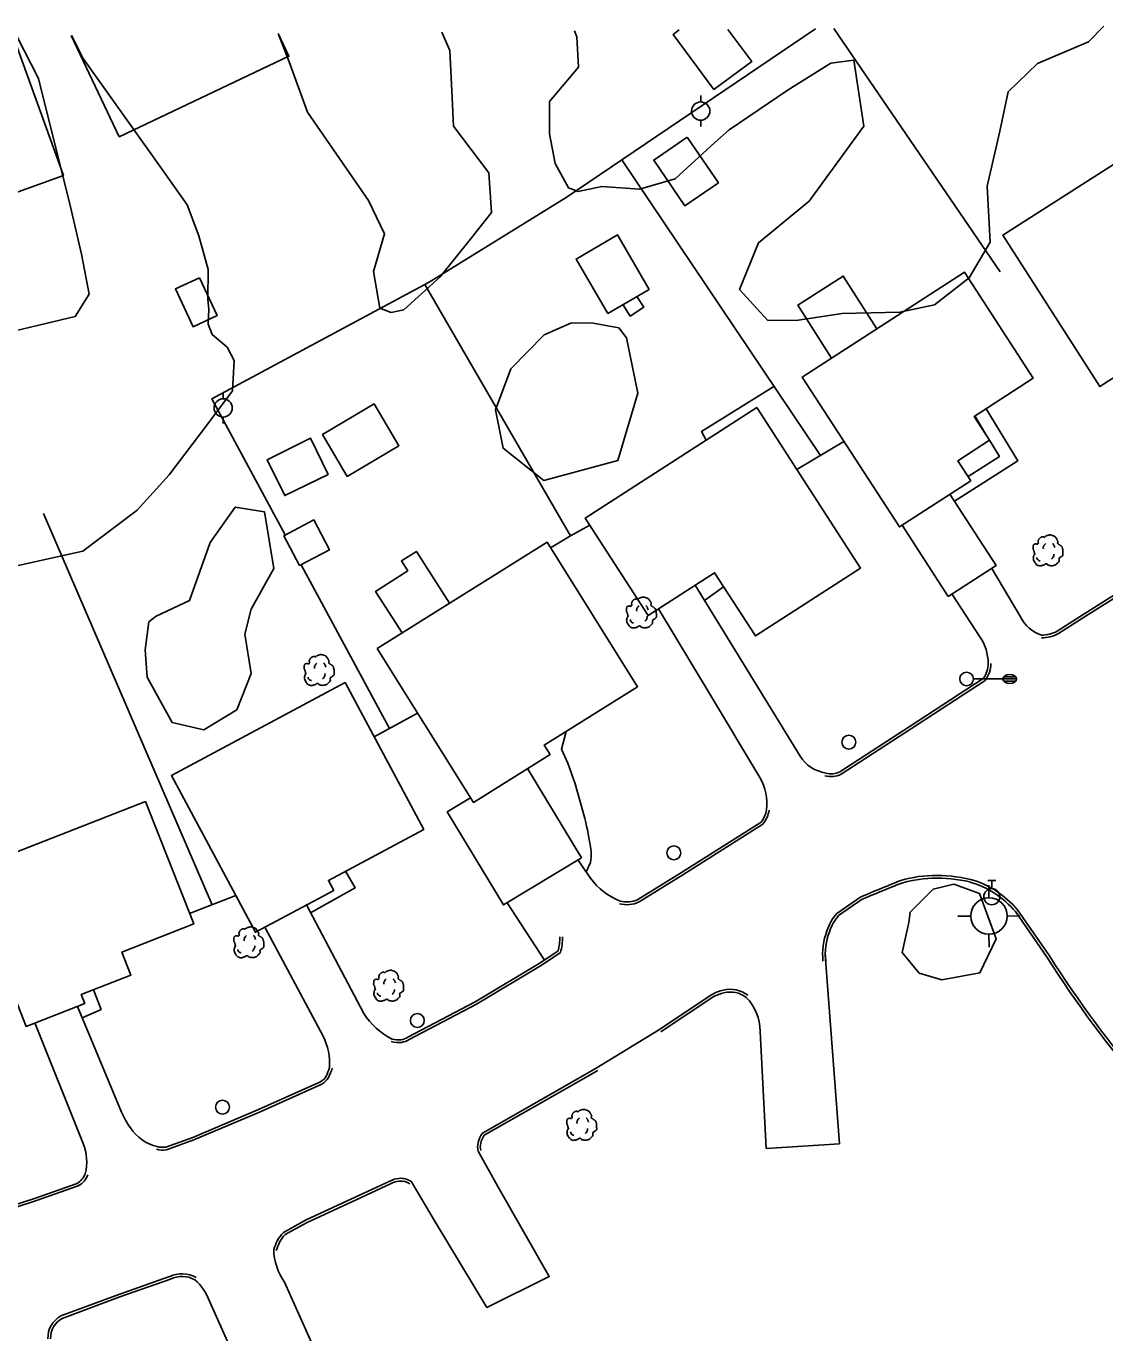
# Model space of a CAD drawing. Extents: x 2145380 to 2156929, y 139568 to 149130.
# Drawn here: x 2148800.9 to 2149038.2, y 143388.8 to 143676.5 of the extents above; entities that cross this region are included whole.
import ezdxf

# ---------------------------------------------------------------- set-up
doc = ezdxf.new("R2010")
doc.units = 0
for name, color, linetype in [('Default', 7, 'Continuous'), ('TOPO_Asphalt', 7, 'Continuous'), ('TOPO_Building', 7, 'Continuous'), ('TOPO_Concrete', 7, 'Continuous'), ('TOPO_Curb Back', 7, 'Continuous'), ('TOPO_Fence', 7, 'Continuous'), ('TOPO_Light Pole', 7, 'Continuous'), ('TOPO_Misc Line', 7, 'Continuous'), ('TOPO_Power Pole', 7, 'Continuous'), ('TOPO_Sidewalk', 7, 'Continuous'), ('TOPO_Tree', 7, 'Continuous'), ('TOPO_Tree Line', 7, 'Continuous'), ('TOPO_Wall Freestanding', 7, 'Continuous'), ('TOPO_Water Fire Hydrant', 7, 'Continuous'), ('TOPO_Water Meter', 7, 'Continuous'), ('TOPO_Water Valve', 7, 'Continuous')]:
    doc.layers.add(name, color=color, linetype=linetype)

# ---------------------------------------------------------------- blocks, each defined once
blk = doc.blocks.new('LP')
at = {"layer": 'TOPO_Light Pole'}
blk.add_line((3.81, 0), (20.32, 0), dxfattribs=at)
for points in [[(20.32, 0), (27.94, 0)], [(20.32, 0), (23.5, 0)], [(20.83, 1.27), (27.43, 1.27)], [(20.83, 1.27), (23.5, 1.27)], [(23.71, 1.27), (27.43, 1.27)], [(23.71, 0), (27.94, 0)], [(20.83, -1.27), (27.43, -1.27)], [(20.83, -1.27), (23.5, -1.27)], [(23.71, -1.27), (27.43, -1.27)]]:
    blk.add_lwpolyline(points, dxfattribs=at)
blk.add_circle((0, 0), 3.81, dxfattribs=at)
blk.add_ellipse((24.13, 0), major_axis=(3.81, 0), ratio=0.666667, dxfattribs=at)
blk = doc.blocks.new('POWPOL')
at = {"layer": 'TOPO_Power Pole'}
for p, q in [((0, 10.2), (0, 17.3)), ((0, -10.2), (0, -17.3))]:
    blk.add_line(p, q, dxfattribs=at)
blk.add_circle((0, 0), 10.2, dxfattribs=at)
blk = doc.blocks.new('TREE')
at = {"layer": 'TOPO_Tree'}
for points in [[(-14.1, -0.4), (-14.2, 0.5), (-14.4, 1.4), (-14.6, 2.3), (-14.8, 3.2), (-15.5, 4), (-15.7, 4.9), (-15.8, 5.6), (-15.7, 6.3), (-15.7, 7), (-15.6, 7.9), (-15.7, 8.8), (-15.1, 9.7), (-14.6, 10.4), (-13.8, 10.5), (-13, 10.7), (-12.2, 11), (-11.1, 10), (-10.4, 10.7), (-9.4, 11.7), (-10.3, 13.3), (-9.8, 14.4), (-9.6, 15.1), (-9.3, 15.9), (-8.8, 16.5), (-8.2, 17.3), (-7.5, 17.7), (-6.7, 18.1), (-6.1, 18.4), (-5.6, 18.6), (-5.1, 18.7), (-4.5, 18.7), (-4, 18.5), (-3.5, 18.1)], [(-3.5, 17.6), (-3.1, 18.3), (-2.6, 18.8), (-1.9, 19.2), (-1, 19.7), (-0.2, 20), (0.7, 20.2), (1.6, 20.5), (2.5, 20.8), (3.4, 20.8), (4.1, 20.7), (4.8, 20.5), (5.5, 20.2), (6.4, 19.9), (7.3, 19.7), (8.2, 19.2), (9.4, 18.4), (10, 17.2), (10.8, 16), (11.2, 15.3), (11.6, 14.6), (11.9, 13.9), (12.2, 13.1), (11.4, 12), (11.9, 11.2), (12, 11), (12.2, 10.9), (12.4, 10.7), (12.9, 10.4), (13.5, 10), (14, 9.7), (14.7, 9.2), (15.4, 8.7), (16.1, 8.1), (16.7, 7.5), (16.9, 6.7), (17.1, 6), (17.6, 4.4), (17.7, 2.8), (17.7, 1.2), (17.7, -0.2), (17.8, -2.2), (16.6, -3), (15.5, -3.8), (14.3, -4.6), (13.2, -5.3)], [(13.2, -5.3), (13.3, -5.8), (13.4, -6.3), (13.4, -6.7), (13.8, -8.5), (12.2, -10), (10.8, -11.5), (10, -12.3), (9.1, -12.8), (8.2, -13.1), (6, -13.8), (3.3, -13.6), (1.3, -13.1), (0.5, -12.9), (-0.1, -11.4), (-0.8, -11.5), (-2, -11.6), (-3.3, -12.8), (-4.5, -13.1), (-6.1, -13.5), (-7.8, -14), (-9.3, -13.6), (-11.4, -13.1), (-12.8, -11.4), (-14.1, -9.4), (-15.3, -7.3), (-15.6, -5.1), (-15.1, -3), (-14.9, -1.9), (-13.9, -0.8), (-13.5, 0.1)], [(-4.2, 5.1), (-4.5, 6.1), (-4.3, 7.2), (-3.8, 8.2), (-3.3, 9.3), (-2.7, 10.3), (-1.6, 11)], [(5.9, 11.2), (6.5, 10.7), (7, 10.2), (7.4, 9.5), (7.9, 8.6), (8.3, 7.6), (8.5, 6.6)], [(-11.4, -4.5), (-11.5, -5.4), (-11, -6.3), (-10.1, -7.2), (-9.3, -8), (-8.5, -8.3), (-7.7, -8.1)], [(4.8, -6.3), (5.7, -5.7), (6.3, -4.9), (6.8, -3.9), (7.4, -2.8), (7.6, -1.7), (7.5, -0.6)]]:
    blk.add_open_spline(points, degree=3, dxfattribs=at)
blk = doc.blocks.new('FIRHYD')
at = {"layer": 'TOPO_Water Fire Hydrant'}
for p, q in [((-0.02, 10.16), (-0.03, 17.34)), ((10.16, 0.02), (17.34, 0.03)), ((-10.16, -0.02), (-17.34, -0.03)), ((0.02, -10.16), (0.03, -17.34))]:
    blk.add_line(p, q, dxfattribs=at)
blk.add_circle((0, 0), 10.16, dxfattribs=at)
blk = doc.blocks.new('WATVAL')
at = {"layer": 'Default'}
for p, q in [((-2.25, 9), (2.25, 9)), ((0, 4.5), (0, 9))]:
    blk.add_line(p, q, dxfattribs=at)
blk.add_circle((0, 0), 4.5, dxfattribs=at)
blk = doc.blocks.new('WTRMTR')
at = {"layer": 'Default'}
blk.add_circle((0, 0), 3.89, dxfattribs=at)

msp = doc.modelspace()

# ---------------------------------------------------------------- linework, layer by layer
at = {"layer": 'TOPO_Asphalt'}
for p, q in [((2148914.91, 143470.9), (2148906.68, 143483.54)), ((2148976.69, 143472.05), (2148979.78, 143430.44)), ((2148926.31, 143447.13), (2148940.18, 143455.64))]:
    msp.add_line(p, q, dxfattribs=at)
for points in [[(2149019.62, 143546.5), (2149013.34, 143557.15)], [(2148971.18, 143515.82), (2148958.88, 143535.73), (2148948.09, 143553.42)], [(2149010.68, 143542.09), (2149004.56, 143551.5)], [(2148962.29, 143511.07), (2148951.21, 143529.62), (2148940.02, 143548.21)], [(2148925.03, 143488.92), (2148922.27, 143492.95)], [(2148875.15, 143459.12), (2148862.54, 143483.04)], [(2148866.22, 143454.14), (2148853.37, 143478.13)], [(2148821.87, 143437.46), (2148812.15, 143460.72)], [(2148813.44, 143430.56), (2148802.81, 143457.06)], [(2148962.34, 143455.21), (2148963.71, 143429.43), (2148979.78, 143430.44)], [(2148900.35, 143428.81), (2148904.64, 143421.08), (2148915.96, 143401.23), (2148902.2, 143394.43)], [(2148885.65, 143422.12), (2148890.84, 143413.3), (2148902.2, 143394.43)], [(2148857.71, 143399.98), (2148867.65, 143377.72)], [(2148841.18, 143395.82), (2148852.02, 143371.64), (2148867.65, 143377.72)]]:
    msp.add_lwpolyline(points, dxfattribs=at)
for centre, radius, start, end in [((2149026.59, 143549.79), 7.71, 205.3006, 252.2592), ((2149001.89, 143536.09), 10.65, 0.6588, 34.3353), ((2148978.03, 143520.02), 8.04, 211.5363, 261.0296), ((2148952.86, 143505.42), 10.99, 352.6142, 30.9563), ((2148937.39, 143498.17), 15.44, 216.8019, 247.6788), ((2148951.9, 143455.3), 10.44, 359.5004, 44.9809), ((2148889.22, 143468.51), 16.92, 213.7074, 242.3887), ((2148853.86, 143448.08), 13.77, 356.5196, 26.1094), ((2148836.28, 143443.22), 15.51, 201.8023, 216.6069), ((2148832, 143439.32), 9.77, 213.1856, 256.257), ((2148803.29, 143426.57), 10.91, 345.5975, 21.4071), ((2148868.46, 143407.52), 13.13, 181.3787, 215.0263), ((2148830.91, 143392.28), 10.86, 19.0158, 49.4797)]:
    msp.add_arc(centre, radius, start, end, dxfattribs=at)
at = {"layer": 'TOPO_Building'}
for points in [[(2148955.24, 143675.78), (2148960.49, 143668.71), (2148952.19, 143662.55), (2148943.18, 143674.66), (2148944.56, 143675.69)], [(2148779.35, 143674.12), (2148775.42, 143672.7), (2148779.64, 143660.97), (2148757.82, 143653.12), (2148766.71, 143628.38), (2148809.08, 143643.62), (2148798.04, 143674.3)], [(2148856.31, 143674.86), (2148858.67, 143669.88), (2148821.36, 143652.18), (2148810.81, 143674.42)]]:
    msp.add_lwpolyline(points, dxfattribs=at)
for points in [[(2149052.45, 143654.01), (2149015.74, 143630.47), (2149037.09, 143597.17), (2149053.48, 143607.68), (2149049.07, 143614.56), (2149052.86, 143616.99), (2149053.49, 143616), (2149056.25, 143617.77), (2149053.57, 143621.96), (2149067.34, 143630.79)], [(2148946.33, 143652.06), (2148953.17, 143642.04), (2148945.77, 143636.99), (2148938.93, 143647.01)], [(2148928.83, 143613.27), (2148921.85, 143625.24), (2148930.95, 143630.54), (2148937.92, 143618.56)], [(2148839, 143621.11), (2148842.87, 143612.8), (2148837.59, 143610.35), (2148833.72, 143618.65)], [(2149008.7, 143576.45), (2149005.85, 143580.85), (2149012.83, 143585.38), (2149009.44, 143590.61), (2149022.42, 143599.02), (2149007.28, 143622.37), (2148971.6, 143599.24), (2148992.99, 143566.26)], [(2148871.51, 143577.39), (2148882.89, 143584.15), (2148877.42, 143593.36), (2148866.04, 143586.6)], [(2148961.61, 143592.57), (2148984.43, 143557.21), (2148961.3, 143542.28), (2148952.34, 143556.17), (2148937.75, 143546.75), (2148923.89, 143568.23)], [(2148867.33, 143577.84), (2148863.45, 143585.77), (2148853.86, 143581.07), (2148857.75, 143573.15)], [(2148861.03, 143557.77), (2148867.6, 143561.22), (2148864.14, 143567.8), (2148857.57, 143564.34)], [(2148878.08, 143539.5), (2148915.47, 143562.92), (2148935.4, 143531.09), (2148914.87, 143518.23), (2148916.15, 143516.2), (2148899.29, 143505.63)], [(2148871.02, 143531.98), (2148832.84, 143511.53), (2148851.32, 143477.03), (2148868.53, 143486.25), (2148867.36, 143488.43), (2148888.33, 143499.67)], [(2148827.16, 143505.85), (2148837.73, 143478.85), (2148821.9, 143472.66), (2148823.89, 143467.57), (2148813.01, 143463.32), (2148813.78, 143461.35), (2148800.85, 143456.3), (2148787.53, 143490.35)]]:
    msp.add_lwpolyline(points, close=True, dxfattribs=at)
at = {"layer": 'TOPO_Concrete'}
msp.add_line((2148950.14, 143550.07), (2148954.31, 143553.11), dxfattribs=at)
for points in [[(2148978.07, 143603.44), (2148970.62, 143615.1), (2148980.64, 143621.5), (2148988.06, 143609.91)], [(2148932.15, 143615.2), (2148933.76, 143612.7), (2148936.74, 143614.61), (2148935.22, 143616.99)], [(2148950.45, 143585.38), (2148949.47, 143587.29), (2148965.38, 143597.2)], [(2148883.59, 143542.95), (2148877.75, 143552.08), (2148884.81, 143556.6), (2148883.43, 143558.77), (2148886.74, 143560.89), (2148894.04, 143549.49)], [(2148923.31, 143503.69), (2148921.68, 143509.7), (2148920.01, 143514.27), (2148918.67, 143517.34), (2148919.7, 143521.25)], [(2148924.04, 143490.36), (2148925.05, 143492.36)]]:
    msp.add_lwpolyline(points, dxfattribs=at)
for centre, radius, start, end in [((2148876.27, 143489.55), 49.12, 8.7544, 16.7305), ((2148913.65, 143494.13), 11.54, 351.1652, 14.5215)]:
    msp.add_arc(centre, radius, start, end, dxfattribs=at)
at = {"layer": 'TOPO_Curb Back'}
for points in [[(2149027.7, 143543.31), (2149033.76, 143547.17), (2149047.88, 143556.06), (2149056.92, 143562.05)], [(2149028, 143542.79), (2149034.08, 143546.67), (2149048.2, 143555.56), (2149057.32, 143561.6)], [(2148979.89, 143512.36), (2148995.35, 143522.38), (2149011.45, 143532.9)], [(2148980.19, 143511.84), (2148995.68, 143521.88), (2149011.87, 143532.46)], [(2148935.47, 143484.23), (2148945.04, 143490.18), (2148962.56, 143501.29)], [(2148935.75, 143483.7), (2148945.36, 143489.67), (2148962.97, 143500.84)], [(2148984.48, 143484.82), (2148979.21, 143481.14)], [(2148984.77, 143484.29), (2148979.61, 143480.69)], [(2149025.49, 143471.49), (2149018.5, 143481.58)], [(2149025.99, 143471.83), (2149018.98, 143481.94)], [(2148884.83, 143453.92), (2148899.66, 143461.74), (2148914.1, 143470.35), (2148917.88, 143472.93)], [(2148885.13, 143453.39), (2148899.95, 143461.22), (2148914.43, 143469.85), (2148918.4, 143472.56)], [(2148951.69, 143463.3), (2148940.18, 143455.64)], [(2148952.01, 143462.79), (2148940.51, 143455.14)], [(2148901.24, 143432.8), (2148912.22, 143439.02), (2148926.31, 143447.13)], [(2148926.61, 143446.61), (2148912.52, 143438.5), (2148901.65, 143432.34)], [(2148831.58, 143429.72), (2148837.54, 143431.87), (2148851.96, 143437.99), (2148865.63, 143444.11)], [(2148831.72, 143429.13), (2148837.76, 143431.31), (2148852.2, 143437.44), (2148865.91, 143443.58)], [(2148880.91, 143422.24), (2148873.24, 143418.68), (2148862.46, 143413.69), (2148857.46, 143410.96)], [(2148774.07, 143409.78), (2148787.97, 143413.66), (2148802.96, 143418.52), (2148812.08, 143421.75)], [(2148774.23, 143409.2), (2148788.14, 143413.09), (2148803.15, 143417.95), (2148812.33, 143421.2)], [(2148881.18, 143421.71), (2148873.5, 143418.13), (2148862.73, 143413.15), (2148857.83, 143410.49)], [(2148832.43, 143401.21), (2148821.26, 143397.32), (2148808.53, 143392.58)], [(2148832.66, 143400.65), (2148821.46, 143396.76), (2148808.78, 143392.03)]]:
    msp.add_lwpolyline(points, dxfattribs=at)
for centre, radius, start, end in [((2149024.16, 143550.16), 7.72, 270.5823, 297.3416), ((2149024.16, 143550.17), 8.32, 270.5856, 297.5315), ((2149006.54, 143536.35), 6, 324.895, 358.6679), ((2149006.54, 143536.35), 6.6, 323.8678, 358.6695), ((2148977.97, 143516.21), 4.9, 253.9144, 296.9323), ((2148977.97, 143516.21), 4.3, 253.9167, 296.5261), ((2148957.84, 143505), 6, 321.8477, 350.4248), ((2148957.84, 143505), 6.6, 320.9372, 350.4239), ((2149000.68, 143464.6), 24.92, 91.1914, 109.4121), ((2149000.68, 143464.6), 24.32, 91.1833, 109.3781), ((2149001.23, 143456.42), 33.1, 77.0282, 91.8482), ((2149001.23, 143456.43), 32.5, 77.0559, 91.8546), ((2149002.87, 143468.54), 20.95, 39.753, 73.9625), ((2149304.09, 142724.39), 824.86, 112.20196, 112.79741), ((2149304.28, 142723.94), 824.75, 112.20325, 112.7929), ((2149002.87, 143468.54), 20.35, 39.828, 73.9169), ((2148933.01, 143489.65), 6.55, 255.5889, 294.7678), ((2148933.01, 143489.65), 5.95, 255.5879, 294.4191), ((2148987.17, 143474.1), 10.63, 138.5449, 162.2258), ((2148987.17, 143474.1), 10.03, 138.9495, 162.3327), ((2148990.16, 143472.22), 14.07, 158.6411, 186.2938), ((2148990.16, 143472.22), 13.47, 158.5595, 186.2945), ((2148907.51, 143475.83), 10.77, 344.4206, 1.0613), ((2148907.51, 143475.83), 11.37, 343.3055, 1.061), ((2149252.38, 143616.55), 269.3, 212.5921, 220.2266), ((2149252.37, 143616.55), 268.69, 212.5896, 220.2262), ((2148956.18, 143455.41), 9.07, 102.2756, 119.6519), ((2148956.18, 143455.41), 8.47, 102.1903, 119.514), ((2148955.82, 143458.27), 6.21, 51.8389, 104.6634), ((2148955.82, 143458.27), 5.61, 51.8394, 104.7895), ((2148882.73, 143457.34), 4.02, 279.5541, 301.5988), ((2148882.7, 143457.88), 5.15, 253.1015, 278.745), ((2148882.7, 143457.88), 4.55, 253.1049, 278.6941), ((2148882.72, 143457.35), 4.63, 279.5081, 301.3424), ((2148863.7, 143447.35), 3.77, 300.8409, 327.695), ((2148863.7, 143447.35), 4.37, 300.3707, 328.1956), ((2148855.25, 143450.8), 12.85, 334.8241, 343.9468), ((2148855.26, 143450.8), 13.45, 334.6659, 343.9481), ((2148903.24, 143429.82), 3.06, 162.8636, 199.1356), ((2148905.37, 143429.72), 5.15, 143.2348, 168.7624), ((2148905.37, 143429.71), 4.56, 144.776, 169.1523), ((2148830.92, 143434.69), 5.61, 255.7202, 278.2346), ((2148830.92, 143434.69), 5.01, 255.7261, 277.5558), ((2148903.24, 143429.82), 2.46, 162.1649, 199.1363), ((2148810.06, 143425.24), 4.04, 300.0286, 340.0168), ((2148810.06, 143425.24), 4.64, 299.3235, 340.0158), ((2148883.36, 143417.71), 5.16, 95.3447, 118.362), ((2148883.36, 143417.71), 4.55, 95.2481, 118.5817), ((2148883.34, 143418.92), 3.94, 54.2516, 96.7177), ((2148883.34, 143418.92), 3.34, 54.2511, 96.8396), ((2148866.28, 143403.08), 11.83, 138.2461, 149.34), ((2148866.28, 143403.08), 11.23, 138.7696, 149.1529), ((2148889.1, 143394.71), 36.01, 156.4093, 159.6933), ((2148889.04, 143394.73), 35.34, 156.4652, 159.6948), ((2148835.21, 143395.62), 6.24, 60.6821, 116.4704), ((2148835.21, 143395.62), 5.64, 60.6816, 116.849), ((2148811.14, 143387.75), 5.49, 118.3665, 182.3324), ((2148811.14, 143387.75), 4.89, 118.8391, 182.3322)]:
    msp.add_arc(centre, radius, start, end, dxfattribs=at)
at = {"layer": 'TOPO_Fence'}
for p, q in [((2149015.19, 143622.44), (2148978.53, 143675.99)), ((2148931.89, 143647.1), (2148975.6, 143581.98)), ((2148970.43, 143578.9), (2148980.79, 143585.07)), ((2148841.8, 143483.09), (2148804.7, 143569.24)), ((2148920.61, 143564.32), (2148916.26, 143561.65)), ((2148880.79, 143521.9), (2148861.37, 143557.95)), ((2148877.4, 143520.07), (2148887, 143525.26)), ((2148847, 143485.1), (2148836.82, 143481.17))]:
    msp.add_line(p, q, dxfattribs=at)
for points in [[(2148857.85, 143564.49), (2148841.7, 143594.48), (2148889.52, 143620.15), (2148919.65, 143638.82), (2148974.56, 143675.95)], [(2148888.61, 143619.66), (2148920.61, 143564.32), (2148924.91, 143566.64)]]:
    msp.add_lwpolyline(points, dxfattribs=at)
at = {"layer": 'TOPO_Misc Line'}
for points in [[(2148993.6, 143566.66), (2149003.72, 143550.96), (2149014.26, 143557.75), (2149004.12, 143573.48)], [(2148898.66, 143506.64), (2148893.51, 143503.53), (2148905.88, 143483.05), (2148923.06, 143493.43), (2148911.18, 143513.09)]]:
    msp.add_lwpolyline(points, dxfattribs=at)
at = {"layer": 'TOPO_Sidewalk'}
for points in [[(2149005.09, 143571.97), (2149019.02, 143580.82), (2149012.06, 143592.3)], [(2148863.44, 143481.34), (2148873.25, 143486.8), (2148871.12, 143490.45)], [(2148813.2, 143458.22), (2148817.37, 143460.06), (2148815.7, 143464.37)]]:
    msp.add_lwpolyline(points, dxfattribs=at)
at = {"layer": 'TOPO_Tree Line'}
for points in [[(2148856.3, 143674.86), (2148858.76, 143668.62), (2148862.79, 143657.55), (2148876.16, 143638.13), (2148879.71, 143630.8), (2148877.3, 143622.47), (2148878.67, 143614.4), (2148881.19, 143613.49), (2148883.93, 143614.04), (2148891.93, 143621.3), (2148898.86, 143629.93), (2148903.28, 143635.49), (2148902.67, 143644.25), (2148894.92, 143654.53), (2148894.57, 143660.75), (2148894.11, 143671.17), (2148892.32, 143675.21)], [(2148916.04, 143659.91), (2148916.04, 143652.78), (2148917.23, 143646.24), (2148920.22, 143640.9), (2148922.3, 143640.11), (2148927.51, 143641.21), (2148935.78, 143640.65), (2148943.65, 143642.92), (2148952.37, 143650.87), (2148955.55, 143653.7), (2148968.52, 143662.5), (2148977.94, 143668.35), (2148982.95, 143669.02), (2148985.16, 143654.5), (2148973.11, 143637.99), (2148961.96, 143628.81), (2148957.84, 143618.52), (2148964.07, 143611.71), (2148970.7, 143611.79), (2148980.41, 143613.22), (2148993.1, 143613.57), (2149000.73, 143615.19), (2149008.31, 143621.07), (2149012.95, 143628.96), (2149012.28, 143641.27), (2149015.12, 143653.38), (2149016.9, 143662.07), (2149023.4, 143668.31), (2149034.58, 143673.09), (2149037.98, 143676.52)], [(2148916.04, 143659.91), (2148922.42, 143667.48), (2148921.99, 143674.14), (2148921.53, 143675.48)], [(2148747.89, 143673.81), (2148751.43, 143666.46), (2148759.52, 143643.45), (2148763.55, 143629.87), (2148776.57, 143612.01), (2148788.88, 143607.17), (2148811.67, 143612.57), (2148814.73, 143617.5), (2148813.05, 143626.29), (2148810.63, 143636.71), (2148803.55, 143665), (2148798.82, 143674.31)], [(2148796.49, 143557.18), (2148813.33, 143560.91), (2148825.28, 143569.98), (2148832.35, 143577.73), (2148841.04, 143589.22), (2148846.29, 143596.22), (2148846.66, 143602.94), (2148845.13, 143605.84), (2148841.8, 143608.64), (2148840.91, 143610.92), (2148841.08, 143614.22), (2148840.85, 143616.34), (2148840.95, 143622.95), (2148838.84, 143630.32), (2148836.26, 143637.17), (2148830.68, 143645.2), (2148813.41, 143669.37), (2148810.84, 143674.42)], [(2148931.83, 143609.37), (2148931.26, 143610.08), (2148925.59, 143611.16), (2148920.86, 143611.19), (2148914.82, 143608.53), (2148907.51, 143601.08), (2148904.13, 143592.01), (2148905.83, 143583.59), (2148914.75, 143576.49), (2148931.05, 143580.92), (2148935.47, 143595.68), (2148932.94, 143607.88), (2148931.29, 143610.09)], [(2148827.83, 143545.39), (2148827.07, 143539.2), (2148827.47, 143533.16), (2148833, 143523.18), (2148839.98, 143521.58), (2148847.21, 143526.01), (2148850.38, 143534), (2148848.97, 143542.63), (2148850.41, 143548.18), (2148855.36, 143557.15), (2148853.31, 143569.57), (2148846.86, 143570.65), (2148841.39, 143562.85), (2148836.8, 143550.04), (2148829.47, 143546.65), (2148827.83, 143545.39)], [(2148995.1, 143479.15), (2148993.63, 143472.54), (2148997.36, 143468.02), (2149002.35, 143466.59), (2149010.67, 143468.11), (2149014.26, 143475.61), (2149010.62, 143485.6), (2149004.99, 143487.59), (2149000.44, 143486.55), (2148995.38, 143481.44), (2148995.1, 143479.15)]]:
    msp.add_lwpolyline(points, dxfattribs=at)
at = {"layer": 'TOPO_Wall Freestanding'}
msp.add_line((2149012.25, 143586.28), (2149009.57, 143590.69), dxfattribs=at)
msp.add_lwpolyline([(2149008.1, 143577.38), (2149014.99, 143581.76), (2149012.81, 143585.36)], dxfattribs=at)

# ---------------------------------------------------------------- block references
at = {"layer": 'TOPO_Light Pole', "xscale": 0.39370000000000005, "yscale": 0.3937000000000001}
msp.add_blockref('LP', (2149007.77, 143532.79), dxfattribs=at)
at = {"layer": 'TOPO_Power Pole', "xscale": 0.19685000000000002, "yscale": 0.19685000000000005}
for p in [(2148949.28, 143657.81), (2148844.22, 143592.47)]:
    msp.add_blockref('POWPOL', p, dxfattribs=at)
at = {"layer": 'TOPO_Tree', "xscale": 0.19685000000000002, "yscale": 0.19685000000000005}
for p in [(2149025.49, 143560.42), (2148936.03, 143546.74), (2148865.14, 143534.08), (2148849.67, 143474.14), (2148880.42, 143464.58), (2148922.9, 143433.95)]:
    msp.add_blockref('TREE', p, dxfattribs=at)
at = {"layer": 'TOPO_Water Fire Hydrant', "xscale": 0.39370000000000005, "yscale": 0.3937000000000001}
msp.add_blockref('FIRHYD', (2149012.69, 143480.6), dxfattribs=at)
at = {"layer": 'TOPO_Water Meter', "xscale": 0.39370000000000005, "yscale": 0.3937000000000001}
for p in [(2148981.85, 143518.87), (2148943.38, 143494.53), (2148886.94, 143457.62), (2148844.08, 143438.53)]:
    msp.add_blockref('WTRMTR', p, dxfattribs=at)
at = {"layer": 'TOPO_Water Valve', "xscale": 0.39370000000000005, "yscale": 0.3937000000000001}
msp.add_blockref('WATVAL', (2149013.32, 143484.86), dxfattribs=at)

doc.saveas('drawing.dxf')
